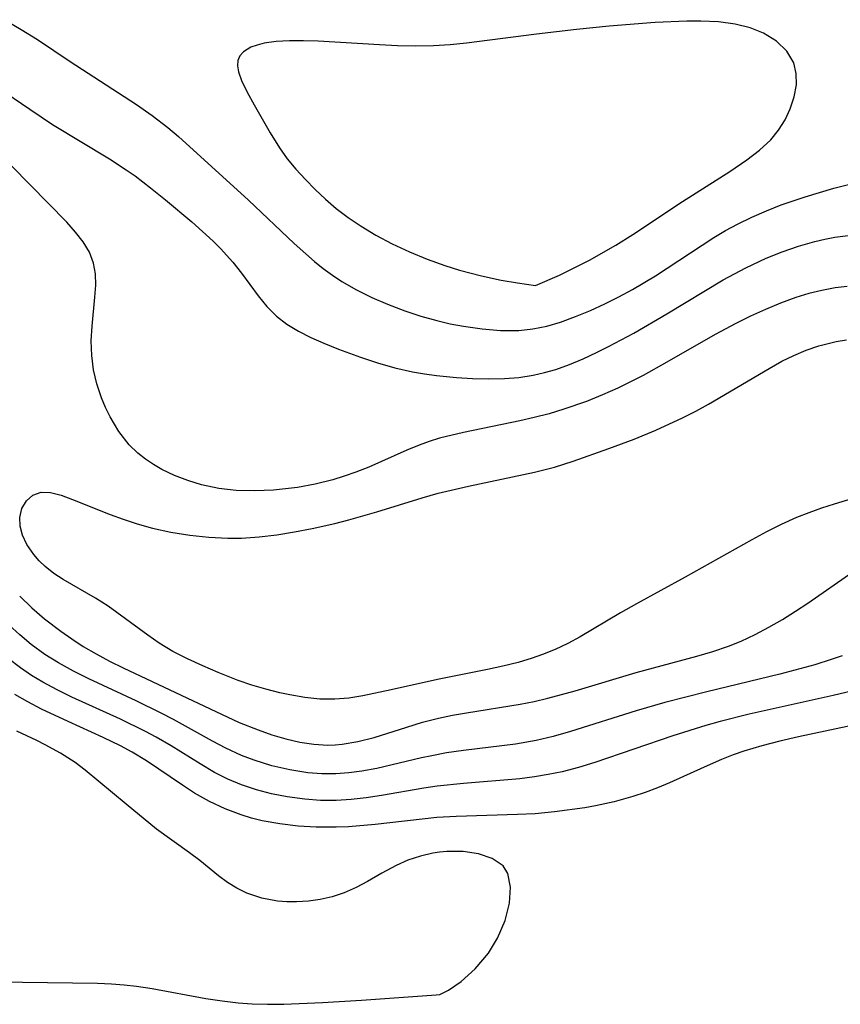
# Model space of a CAD drawing. Header units: metres. Extents: x 1073367 to 1082519, y 1569854 to 1574957.
# Tile 969 of 1056: x 1079927 to 1080009, y 1573298 to 1573397. Entities that reach past the tile are written whole.
import ezdxf

# ---------------------------------------------------------------- set-up
doc = ezdxf.new("R2010")
doc.units = ezdxf.units.M
doc.layers.add('CGG_CurvaNivelLidar_v1', color=253, linetype='Continuous', lineweight=30)

msp = doc.modelspace()

# ---------------------------------------------------------------- linework, layer by layer
at = {"layer": 'CGG_CurvaNivelLidar_v1'}
for p, q in [((1079925.0447, 1573397.1578, 72), (1079926.7029, 1573396.1715, 72)), ((1079990.5544, 1573396.8744, 72.5), (1079985.9051, 1573396.4976, 72.5)), ((1079993.7199, 1573397.0167, 72.5), (1079990.5544, 1573396.8744, 72.5)), ((1079995.1469, 1573397.0187, 72.5), (1079993.7199, 1573397.0167, 72.5)), ((1079996.9112, 1573396.9348, 72.5), (1079995.1469, 1573397.0187, 72.5)), ((1079998.5995, 1573396.7162, 72.5), (1079996.9112, 1573396.9348, 72.5)), ((1080000.0976, 1573396.3469, 72.5), (1079998.5995, 1573396.7162, 72.5)), ((1079926.7029, 1573396.1715, 72), (1079928.3311, 1573395.1454, 72)), ((1079978.596, 1573395.7028, 72.5), (1079971.545, 1573394.7975, 72.5)), ((1079982.6138, 1573396.1605, 72.5), (1079978.596, 1573395.7028, 72.5)), ((1079985.9051, 1573396.4976, 72.5), (1079982.6138, 1573396.1605, 72.5)), ((1080001.4637, 1573395.8053, 72.5), (1080000.0976, 1573396.3469, 72.5)), ((1080002.7742, 1573394.9945, 72.5), (1080001.4637, 1573395.8053, 72.5)), ((1079928.3311, 1573395.1454, 72), (1079931.632, 1573392.9531, 72)), ((1079951.1517, 1573394.7781, 72.5), (1079950.4516, 1573394.6065, 72.5)), ((1079952.3656, 1573394.9493, 72.5), (1079951.1517, 1573394.7781, 72.5)), ((1079953.7015, 1573395.0291, 72.5), (1079952.3656, 1573394.9493, 72.5)), ((1079955.1273, 1573395.0402, 72.5), (1079953.7015, 1573395.0291, 72.5)), ((1079956.6183, 1573395.0007, 72.5), (1079955.1273, 1573395.0402, 72.5)), ((1079962.7881, 1573394.6149, 72.5), (1079956.6183, 1573395.0007, 72.5)), ((1079971.545, 1573394.7975, 72.5), (1079969.8891, 1573394.6342, 72.5)), ((1080003.8133, 1573393.9882, 72.5), (1080002.7742, 1573394.9945, 72.5)), ((1079949.0706, 1573393.9079, 72.5), (1079948.7195, 1573393.5109, 72.5)), ((1079949.8324, 1573394.3794, 72.5), (1079949.0706, 1573393.9079, 72.5)), ((1079950.4516, 1573394.6065, 72.5), (1079949.8324, 1573394.3794, 72.5)), ((1079964.5837, 1573394.5308, 72.5), (1079962.7881, 1573394.6149, 72.5)), ((1079966.3857, 1573394.4941, 72.5), (1079964.5837, 1573394.5308, 72.5)), ((1079968.2323, 1573394.5281, 72.5), (1079966.3857, 1573394.4941, 72.5)), ((1079969.8891, 1573394.6342, 72.5), (1079968.2323, 1573394.5281, 72.5)), ((1080004.5037, 1573392.8081, 72.5), (1080003.8133, 1573393.9882, 72.5)), ((1079931.632, 1573392.9531, 72), (1079938.3036, 1573388.6274, 72)), ((1079948.5152, 1573393.0585, 72.5), (1079948.4693, 1573392.512, 72.5)), ((1079948.7195, 1573393.5109, 72.5), (1079948.5152, 1573393.0585, 72.5)), ((1080004.7547, 1573391.7347, 72.5), (1080004.5037, 1573392.8081, 72.5)), ((1079948.4693, 1573392.512, 72.5), (1079948.5761, 1573391.9083, 72.5)), ((1079948.5761, 1573391.9083, 72.5), (1079948.8932, 1573391.0167, 72.5)), ((1080004.758, 1573390.5878, 72.5), (1080004.7547, 1573391.7347, 72.5)), ((1079923.6409, 1573390.8168, 71.5), (1079927.5561, 1573388.134, 71.5)), ((1079948.8932, 1573391.0167, 72.5), (1079949.4662, 1573389.8494, 72.5)), ((1079949.4662, 1573389.8494, 72.5), (1079950.1738, 1573388.5897, 72.5)), ((1080004.5477, 1573389.3799, 72.5), (1080004.758, 1573390.5878, 72.5)), ((1080004.1468, 1573388.163, 72.5), (1080004.5477, 1573389.3799, 72.5)), ((1079927.5561, 1573388.134, 71.5), (1079929.8663, 1573386.6086, 71.5)), ((1079938.3036, 1573388.6274, 72), (1079939.9019, 1573387.4995, 72)), ((1079950.1738, 1573388.5897, 72.5), (1079951.7805, 1573385.7579, 72.5)), ((1080003.6306, 1573387.0804, 72.5), (1080004.1468, 1573388.163, 72.5)), ((1079939.9019, 1573387.4995, 72), (1079941.4511, 1573386.3055, 72)), ((1080002.9763, 1573386.0405, 72.5), (1080003.6306, 1573387.0804, 72.5)), ((1079929.8663, 1573386.6086, 71.5), (1079935.5795, 1573383.14, 71.5)), ((1079941.4511, 1573386.3055, 72), (1079942.5463, 1573385.3834, 72)), ((1079951.7805, 1573385.7579, 72.5), (1079952.7031, 1573384.2508, 72.5)), ((1080002.1847, 1573385.0678, 72.5), (1080002.9763, 1573386.0405, 72.5)), ((1079942.5463, 1573385.3834, 72), (1079949.5735, 1573378.9595, 72)), ((1080001.0501, 1573384.0046, 72.5), (1080002.1847, 1573385.0678, 72.5)), ((1079952.7031, 1573384.2508, 72.5), (1079953.4953, 1573383.1537, 72.5)), ((1079999.7678, 1573383.0258, 72.5), (1080001.0501, 1573384.0046, 72.5)), ((1079935.5795, 1573383.14, 71.5), (1079937.2569, 1573382.0422, 71.5)), ((1079953.4953, 1573383.1537, 72.5), (1079954.3709, 1573382.0841, 72.5)), ((1079998.0666, 1573381.8711, 72.5), (1079999.7678, 1573383.0258, 72.5)), ((1079931.3062, 1573376.7448, 71), (1079925.7262, 1573382.4352, 71)), ((1079937.2569, 1573382.0422, 71.5), (1079938.1589, 1573381.4094, 71.5)), ((1079954.3709, 1573382.0841, 72.5), (1079955.3128, 1573381.0406, 72.5)), ((1079993.2849, 1573378.8284, 72.5), (1079998.0666, 1573381.8711, 72.5)), ((1080008.5267, 1573380.1814, 72), (1080017.6741, 1573382.5538, 72)), ((1079938.1589, 1573381.4094, 71.5), (1079939.7238, 1573380.229, 71.5)), ((1079955.3128, 1573381.0406, 72.5), (1079956.2974, 1573380.0357, 72.5)), ((1079939.7238, 1573380.229, 71.5), (1079941.2455, 1573379.0027, 71.5)), ((1079956.2974, 1573380.0357, 72.5), (1079957.3321, 1573379.0663, 72.5)), ((1080005.6455, 1573379.3233, 72), (1080008.5267, 1573380.1814, 72)), ((1079941.2455, 1573379.0027, 71.5), (1079943.8676, 1573376.7933, 71.5)), ((1079949.5735, 1573378.9595, 72), (1079954.1939, 1573374.611, 72)), ((1079957.3321, 1573379.0663, 72.5), (1079958.4188, 1573378.1446, 72.5)), ((1079988.2998, 1573375.5262, 72.5), (1079993.2849, 1573378.8284, 72.5)), ((1080003.243, 1573378.4946, 72), (1080005.6455, 1573379.3233, 72)), ((1079958.4188, 1573378.1446, 72.5), (1079959.6164, 1573377.2372, 72.5)), ((1080000.2833, 1573377.2711, 72), (1080001.7507, 1573377.9101, 72)), ((1080001.7507, 1573377.9101, 72), (1080003.243, 1573378.4946, 72)), ((1079959.6164, 1573377.2372, 72.5), (1079960.9422, 1573376.3459, 72.5)), ((1079998.8456, 1573376.5714, 72), (1080000.2833, 1573377.2711, 72)), ((1079932.1799, 1573375.7626, 71), (1079931.3062, 1573376.7448, 71)), ((1079943.8676, 1573376.7933, 71.5), (1079946.0416, 1573374.8327, 71.5)), ((1079960.9422, 1573376.3459, 72.5), (1079962.4229, 1573375.46, 72.5)), ((1079996.4581, 1573375.216, 72), (1079997.6387, 1573375.9172, 72)), ((1079997.6387, 1573375.9172, 72), (1079998.8456, 1573376.5714, 72)), ((1079932.9446, 1573374.762, 71), (1079932.1799, 1573375.7626, 71)), ((1079962.4229, 1573375.46, 72.5), (1079964.0564, 1573374.5842, 72.5)), ((1079986.584, 1573374.4518, 72.5), (1079988.2998, 1573375.5262, 72.5)), ((1079990.5765, 1573371.3488, 72), (1079996.4581, 1573375.216, 72)), ((1080006.6343, 1573374.8236, 71.5), (1080007.6276, 1573375.0524, 71.5)), ((1080007.6276, 1573375.0524, 71.5), (1080008.6282, 1573375.2386, 71.5)), ((1080008.6282, 1573375.2386, 71.5), (1080009.9809, 1573375.4184, 71.5)), ((1079933.5612, 1573373.7274, 71), (1079932.9446, 1573374.762, 71)), ((1079946.0416, 1573374.8327, 71.5), (1079946.7801, 1573374.1007, 71.5)), ((1079946.7801, 1573374.1007, 71.5), (1079948.0204, 1573372.7353, 71.5)), ((1079954.1939, 1573374.611, 72), (1079955.3573, 1573373.5511, 72)), ((1079964.0564, 1573374.5842, 72.5), (1079965.8052, 1573373.7558, 72.5)), ((1079983.9443, 1573372.9384, 72.5), (1079986.584, 1573374.4518, 72.5)), ((1080003.3293, 1573373.7739, 71.5), (1080004.9708, 1573374.3473, 71.5)), ((1080004.9708, 1573374.3473, 71.5), (1080006.6343, 1573374.8236, 71.5)), ((1079933.9837, 1573372.642, 71), (1079933.5612, 1573373.7274, 71)), ((1079955.3573, 1573373.5511, 72), (1079956.226, 1573372.7976, 72)), ((1079965.8052, 1573373.7558, 72.5), (1079967.5674, 1573373.0305, 72.5)), ((1079967.5674, 1573373.0305, 72.5), (1079969.3546, 1573372.3937, 72.5)), ((1079982.3312, 1573372.1078, 72.5), (1079983.9443, 1573372.9384, 72.5)), ((1079999.6579, 1573372.1557, 71.5), (1080001.7105, 1573373.1163, 71.5)), ((1080001.7105, 1573373.1163, 71.5), (1080003.3293, 1573373.7739, 71.5)), ((1079934.1756, 1573371.5489, 71), (1079933.9837, 1573372.642, 71)), ((1079948.0204, 1573372.7353, 71.5), (1079948.8975, 1573371.6303, 71.5)), ((1079956.226, 1573372.7976, 72), (1079957.1181, 1573372.0792, 72)), ((1079957.1181, 1573372.0792, 72), (1079958.0386, 1573371.411, 72)), ((1079969.3546, 1573372.3937, 72.5), (1079970.8393, 1573371.934, 72.5)), ((1079970.8393, 1573371.934, 72.5), (1079973.0461, 1573371.3557, 72.5)), ((1079980.9081, 1573371.4309, 72.5), (1079982.3312, 1573372.1078, 72.5)), ((1079997.3888, 1573370.933, 71.5), (1079999.6579, 1573372.1557, 71.5)), ((1079934.2051, 1573370.4029, 71), (1079934.1756, 1573371.5489, 71)), ((1079948.8975, 1573371.6303, 71.5), (1079950.5755, 1573369.325, 71.5)), ((1079958.0386, 1573371.411, 72), (1079958.9917, 1573370.789, 72)), ((1079973.0461, 1573371.3557, 72.5), (1079975.0334, 1573370.9284, 72.5)), ((1079975.0334, 1573370.9284, 72.5), (1079976.6771, 1573370.6351, 72.5)), ((1079978.5, 1573370.3771, 72.5), (1079980.9081, 1573371.4309, 72.5)), ((1079988.2629, 1573369.979, 72), (1079990.5765, 1573371.3488, 72)), ((1079991.703, 1573367.5075, 71.5), (1079997.3888, 1573370.933, 71.5)), ((1079934.1283, 1573369.2127, 71), (1079934.2051, 1573370.4029, 71)), ((1079958.9917, 1573370.789, 72), (1079960.4754, 1573369.9367, 72)), ((1079960.4754, 1573369.9367, 72), (1079962.0118, 1573369.1704, 72)), ((1079976.6771, 1573370.6351, 72.5), (1079978.5, 1573370.3771, 72.5)), ((1079986.8699, 1573369.2314, 72), (1079988.2629, 1573369.979, 72)), ((1080007.3411, 1573369.885, 71), (1080006.0188, 1573369.5539, 71)), ((1080008.6779, 1573370.1286, 71), (1080007.3411, 1573369.885, 71)), ((1080009.871, 1573370.2611, 71), (1080008.6779, 1573370.1286, 71)), ((1079933.8317, 1573366.2908, 71), (1079934.1283, 1573369.2127, 71)), ((1079950.5755, 1573369.325, 71.5), (1079951.4392, 1573368.2475, 71.5)), ((1079962.0118, 1573369.1704, 72), (1079963.5904, 1573368.4817, 72)), ((1079985.4612, 1573368.5296, 72), (1079986.8699, 1573369.2314, 72)), ((1080004.7093, 1573369.1505, 71), (1080003.1657, 1573368.5927, 71)), ((1080006.0188, 1573369.5539, 71), (1080004.7093, 1573369.1505, 71)), ((1079951.4392, 1573368.2475, 71.5), (1079952.3921, 1573367.2786, 71.5)), ((1079963.5904, 1573368.4817, 72), (1079965.3434, 1573367.817, 72)), ((1079984.0418, 1573367.8734, 72), (1079985.4612, 1573368.5296, 72)), ((1080001.6512, 1573367.9709, 71), (1080000.1526, 1573367.2905, 71)), ((1080003.1657, 1573368.5927, 71), (1080001.6512, 1573367.9709, 71)), ((1079952.3921, 1573367.2786, 71.5), (1079953.4479, 1573366.4708, 71.5)), ((1079965.3434, 1573367.817, 72), (1079966.9367, 1573367.2944, 72)), ((1079966.9367, 1573367.2944, 72), (1079968.5485, 1573366.8429, 72)), ((1079981.0154, 1573366.6827, 72), (1079982.5348, 1573367.2371, 72)), ((1079982.5348, 1573367.2371, 72), (1079984.0418, 1573367.8734, 72)), ((1079988.3982, 1573365.5877, 71.5), (1079991.703, 1573367.5075, 71.5)), ((1080000.1526, 1573367.2905, 71), (1079998.6712, 1573366.5574, 71)), ((1079933.7571, 1573364.8051, 71), (1079933.8317, 1573366.2908, 71)), ((1079953.4479, 1573366.4708, 71.5), (1079954.6131, 1573365.7735, 71.5)), ((1079968.5485, 1573366.8429, 72), (1079969.8892, 1573366.5286, 72)), ((1079969.8892, 1573366.5286, 72), (1079971.2353, 1573366.2667, 72)), ((1079971.2353, 1573366.2667, 72), (1079973.1046, 1573365.9936, 72)), ((1079973.1046, 1573365.9936, 72), (1079974.9677, 1573365.8443, 72)), ((1079976.8156, 1573365.8524, 72), (1079978.2269, 1573365.9959, 72)), ((1079978.2269, 1573365.9959, 72), (1079979.63, 1573366.2797, 72)), ((1079979.63, 1573366.2797, 72), (1079981.0154, 1573366.6827, 72)), ((1079998.6712, 1573366.5574, 71), (1079996.5822, 1573365.4325, 71)), ((1079954.6131, 1573365.7735, 71.5), (1079955.8614, 1573365.1515, 71.5)), ((1079955.8614, 1573365.1515, 71.5), (1079957.17, 1573364.574, 71.5)), ((1079974.9677, 1573365.8443, 72), (1079976.8156, 1573365.8524, 72)), ((1079985.8449, 1573364.218, 71.5), (1079988.3982, 1573365.5877, 71.5)), ((1079996.5822, 1573365.4325, 71), (1079991.7244, 1573362.6439, 71)), ((1079933.8012, 1573363.3071, 71), (1079933.7571, 1573364.8051, 71)), ((1079957.17, 1573364.574, 71.5), (1079958.6376, 1573363.9738, 71.5)), ((1079958.6376, 1573363.9738, 71.5), (1079960.8539, 1573363.1544, 71.5)), ((1079984.6378, 1573363.6135, 71.5), (1079985.8449, 1573364.218, 71.5)), ((1080005.7511, 1573363.8508, 70.5), (1080007.0249, 1573364.2856, 70.5)), ((1080007.0249, 1573364.2856, 70.5), (1080008.7762, 1573364.7212, 70.5)), ((1080008.7762, 1573364.7212, 70.5), (1080009.8149, 1573364.8867, 70.5)), ((1079933.9951, 1573361.8768, 71), (1079933.8012, 1573363.3071, 71)), ((1079960.8539, 1573363.1544, 71.5), (1079962.5735, 1573362.5806, 71.5)), ((1079981.9143, 1573362.4137, 71.5), (1079983.2835, 1573362.9837, 71.5)), ((1079983.2835, 1573362.9837, 71.5), (1079984.6378, 1573363.6135, 71.5)), ((1080003.2877, 1573362.7408, 70.5), (1080004.5046, 1573363.3336, 70.5)), ((1080004.5046, 1573363.3336, 70.5), (1080005.7511, 1573363.8508, 70.5)), ((1079962.5735, 1573362.5806, 71.5), (1079964.3198, 1573362.0721, 71.5)), ((1079964.3198, 1573362.0721, 71.5), (1079966.0932, 1573361.6647, 71.5)), ((1079980.5262, 1573361.9213, 71.5), (1079981.9143, 1573362.4137, 71.5)), ((1079991.7244, 1573362.6439, 71), (1079989.3383, 1573361.3159, 71)), ((1079995.9131, 1573358.4171, 70.5), (1080002.0054, 1573362.0266, 70.5)), ((1080002.0054, 1573362.0266, 70.5), (1080003.2877, 1573362.7408, 70.5)), ((1079934.3288, 1573360.4612, 71), (1079933.9951, 1573361.8768, 71)), ((1079966.0932, 1573361.6647, 71.5), (1079967.3071, 1573361.463, 71.5)), ((1079967.3071, 1573361.463, 71.5), (1079968.5317, 1573361.3073, 71.5)), ((1079968.5317, 1573361.3073, 71.5), (1079970.5413, 1573361.1158, 71.5)), ((1079970.5413, 1573361.1158, 71.5), (1079972.1529, 1573361.0119, 71.5)), ((1079972.1529, 1573361.0119, 71.5), (1079973.764, 1573360.9657, 71.5)), ((1079973.764, 1573360.9657, 71.5), (1079975.37, 1573360.9992, 71.5)), ((1079975.37, 1573360.9992, 71.5), (1079976.8124, 1573361.1185, 71.5)), ((1079976.8124, 1573361.1185, 71.5), (1079978.2411, 1573361.3363, 71.5)), ((1079978.2411, 1573361.3363, 71.5), (1079979.3907, 1573361.5943, 71.5)), ((1079979.3907, 1573361.5943, 71.5), (1079980.5262, 1573361.9213, 71.5)), ((1079989.3383, 1573361.3159, 71), (1079986.7859, 1573360.0441, 71)), ((1079934.7865, 1573359.0725, 71), (1079934.3288, 1573360.4612, 71)), ((1079986.7859, 1573360.0441, 71), (1079985.224, 1573359.3443, 71)), ((1079935.1895, 1573358.0929, 71), (1079934.7865, 1573359.0725, 71)), ((1079985.224, 1573359.3443, 71), (1079983.6406, 1573358.7034, 71)), ((1079935.6513, 1573357.1413, 71), (1079935.1895, 1573358.0929, 71)), ((1079983.6406, 1573358.7034, 71), (1079981.3377, 1573357.9002, 71)), ((1079994.6238, 1573357.7104, 70.5), (1079995.9131, 1573358.4171, 70.5)), ((1079936.5311, 1573355.6707, 71), (1079935.6513, 1573357.1413, 71)), ((1079978.3676, 1573357.0682, 71), (1079976.9054, 1573356.7414, 71)), ((1079979.8588, 1573357.457, 71), (1079978.3676, 1573357.0682, 71)), ((1079981.3377, 1573357.9002, 71), (1079979.8588, 1573357.457, 71)), ((1079990.6063, 1573355.8128, 70.5), (1079993.3042, 1573357.0438, 70.5)), ((1079993.3042, 1573357.0438, 70.5), (1079994.6238, 1573357.7104, 70.5)), ((1079976.9054, 1573356.7414, 71), (1079971.2258, 1573355.5804, 71)), ((1079937.5817, 1573354.3328, 71), (1079936.5311, 1573355.6707, 71)), ((1079971.2258, 1573355.5804, 71), (1079968.8286, 1573354.978, 71)), ((1079988.4366, 1573354.9067, 70.5), (1079990.6063, 1573355.8128, 70.5)), ((1079938.4506, 1573353.4809, 71), (1079937.5817, 1573354.3328, 71)), ((1079966.7734, 1573354.2888, 71), (1079965.5269, 1573353.7733, 71)), ((1079967.7923, 1573354.6551, 71), (1079966.7734, 1573354.2888, 71)), ((1079968.8286, 1573354.978, 71), (1079967.7923, 1573354.6551, 71)), ((1079985.8882, 1573353.9394, 70.5), (1079988.4366, 1573354.9067, 70.5)), ((1079939.2216, 1573352.8659, 71), (1079938.4506, 1573353.4809, 71)), ((1079965.5269, 1573353.7733, 71), (1079961.705, 1573352.0885, 71)), ((1079982.2834, 1573352.6737, 70.5), (1079985.8882, 1573353.9394, 70.5)), ((1079940.0179, 1573352.3321, 71), (1079939.2216, 1573352.8659, 71)), ((1079940.857, 1573351.8514, 71), (1079940.0179, 1573352.3321, 71)), ((1079961.705, 1573352.0885, 71), (1079960.3845, 1573351.567, 71)), ((1079978.3829, 1573351.5572, 70.5), (1079980.4181, 1573352.0865, 70.5)), ((1079980.4181, 1573352.0865, 70.5), (1079982.2834, 1573352.6737, 70.5)), ((1079942.135, 1573351.2396, 71), (1079940.857, 1573351.8514, 71)), ((1079943.4724, 1573350.724, 71), (1079942.135, 1573351.2396, 71)), ((1079959.2384, 1573351.1645, 71), (1079958.0755, 1573350.8083, 71)), ((1079960.3845, 1573351.567, 71), (1079959.2384, 1573351.1645, 71)), ((1079971.7267, 1573350.1452, 70.5), (1079978.3829, 1573351.5572, 70.5)), ((1079944.8575, 1573350.3062, 71), (1079943.4724, 1573350.724, 71)), ((1079946.5874, 1573349.9376, 71), (1079944.8575, 1573350.3062, 71)), ((1079954.5253, 1573350.0394, 71), (1079953.3109, 1573349.8755, 71)), ((1079956.3125, 1573350.3702, 71), (1079954.5253, 1573350.0394, 71)), ((1079958.0755, 1573350.8083, 71), (1079956.3125, 1573350.3702, 71)), ((1079968.6922, 1573349.4457, 70.5), (1079971.7267, 1573350.1452, 70.5)), ((1079927.2213, 1573348.6811, 70.5), (1079927.8786, 1573349.248, 70.5)), ((1079927.8786, 1573349.248, 70.5), (1079928.6992, 1573349.5452, 70.5)), ((1079928.6992, 1573349.5452, 70.5), (1079929.6483, 1573349.5261, 70.5)), ((1079929.6483, 1573349.5261, 70.5), (1079930.7124, 1573349.2599, 70.5)), ((1079930.7124, 1573349.2599, 70.5), (1079931.8775, 1573348.8301, 70.5)), ((1079948.3564, 1573349.7248, 71), (1079946.5874, 1573349.9376, 71)), ((1079950.2184, 1573349.6713, 71), (1079948.3564, 1573349.7248, 71)), ((1079952.0936, 1573349.7579, 71), (1079950.2184, 1573349.6713, 71)), ((1079953.3109, 1573349.8755, 71), (1079952.0936, 1573349.7579, 71)), ((1079967.0842, 1573348.9951, 70.5), (1079968.6922, 1573349.4457, 70.5)), ((1079926.7618, 1573347.9112, 70.5), (1079927.2213, 1573348.6811, 70.5)), ((1079931.8775, 1573348.8301, 70.5), (1079935.6445, 1573347.312, 70.5)), ((1079962.517, 1573347.5851, 70.5), (1079967.0842, 1573348.9951, 70.5)), ((1080008.5608, 1573348.3561, 70.5), (1080007.2801, 1573347.9403, 70.5)), ((1080010.446, 1573348.899, 70.5), (1080008.5608, 1573348.3561, 70.5)), ((1079926.5483, 1573346.9934, 70.5), (1079926.7618, 1573347.9112, 70.5)), ((1079935.6445, 1573347.312, 70.5), (1079936.9833, 1573346.821, 70.5)), ((1079959.7063, 1573346.775, 70.5), (1079962.517, 1573347.5851, 70.5)), ((1080006.0125, 1573347.4862, 70.5), (1080004.7618, 1573346.9866, 70.5)), ((1080007.2801, 1573347.9403, 70.5), (1080006.0125, 1573347.4862, 70.5)), ((1079926.5965, 1573346.1198, 70.5), (1079926.5483, 1573346.9934, 70.5)), ((1079926.8455, 1573345.2065, 70.5), (1079926.5965, 1573346.1198, 70.5)), ((1079936.9833, 1573346.821, 70.5), (1079938.3648, 1573346.3655, 70.5)), ((1079938.3648, 1573346.3655, 70.5), (1079939.9167, 1573345.9314, 70.5)), ((1079956.0092, 1573345.8927, 70.5), (1079958.2887, 1573346.4072, 70.5)), ((1079958.2887, 1573346.4072, 70.5), (1079959.7063, 1573346.775, 70.5)), ((1080003.2404, 1573346.2991, 70.5), (1080001.7429, 1573345.5514, 70.5)), ((1080004.7618, 1573346.9866, 70.5), (1080003.2404, 1573346.2991, 70.5)), ((1079927.2747, 1573344.2872, 70.5), (1079926.8455, 1573345.2065, 70.5)), ((1079939.9167, 1573345.9314, 70.5), (1079941.7835, 1573345.5197, 70.5)), ((1079941.7835, 1573345.5197, 70.5), (1079943.682, 1573345.2116, 70.5)), ((1079943.682, 1573345.2116, 70.5), (1079945.5989, 1573345.0081, 70.5)), ((1079950.673, 1573345.0534, 70.5), (1079952.4584, 1573345.2666, 70.5)), ((1079952.4584, 1573345.2666, 70.5), (1079954.2377, 1573345.5515, 70.5)), ((1079954.2377, 1573345.5515, 70.5), (1079956.0092, 1573345.8927, 70.5)), ((1080001.7429, 1573345.5514, 70.5), (1080000.262, 1573344.7627, 70.5)), ((1079927.972, 1573343.2595, 70.5), (1079927.2747, 1573344.2872, 70.5)), ((1079945.5989, 1573345.0081, 70.5), (1079947.524, 1573344.918, 70.5)), ((1079947.524, 1573344.918, 70.5), (1079948.8828, 1573344.9327, 70.5)), ((1079948.8828, 1573344.9327, 70.5), (1079950.673, 1573345.0534, 70.5)), ((1080000.262, 1573344.7627, 70.5), (1079993.5474, 1573340.9929, 70.5)), ((1079928.5129, 1573342.6394, 70.5), (1079927.972, 1573343.2595, 70.5)), ((1079929.1222, 1573342.0547, 70.5), (1079928.5129, 1573342.6394, 70.5)), ((1079929.9897, 1573341.3684, 70.5), (1079929.1222, 1573342.0547, 70.5)), ((1079930.9329, 1573340.7398, 70.5), (1079929.9897, 1573341.3684, 70.5)), ((1080005.9136, 1573338.383, 71), (1080010.4565, 1573341.5322, 71)), ((1079934.1883, 1573338.8863, 70.5), (1079930.9329, 1573340.7398, 70.5)), ((1079993.5474, 1573340.9929, 70.5), (1079988.673, 1573338.3074, 70.5)), ((1079926.5476, 1573339.0716, 71), (1079927.7734, 1573337.896, 71)), ((1079935.4726, 1573338.0521, 70.5), (1079934.1883, 1573338.8863, 70.5)), ((1079988.673, 1573338.3074, 70.5), (1079987.0489, 1573337.3903, 70.5)), ((1080004.6829, 1573337.5702, 71), (1080005.9136, 1573338.383, 71)), ((1079927.7734, 1573337.896, 71), (1079929.05, 1573336.786, 71)), ((1079939.4361, 1573335.1476, 70.5), (1079935.4726, 1573338.0521, 70.5)), ((1079987.0489, 1573337.3903, 70.5), (1079982.9823, 1573334.9897, 70.5)), ((1080003.3489, 1573336.7325, 71), (1080004.6829, 1573337.5702, 71)), ((1079926.5669, 1573335.17, 71.5), (1079925.4623, 1573336.183, 71.5)), ((1079929.05, 1573336.786, 71), (1079930.6835, 1573335.5419, 71)), ((1080001.9932, 1573335.9392, 71), (1080003.3489, 1573336.7325, 71)), ((1079927.7108, 1573334.2124, 71.5), (1079926.5669, 1573335.17, 71.5)), ((1079930.6835, 1573335.5419, 71), (1079931.7939, 1573334.762, 71)), ((1079999.1968, 1573334.5443, 71), (1080000.6111, 1573335.2042, 71)), ((1080000.6111, 1573335.2042, 71), (1080001.9932, 1573335.9392, 71)), ((1079929.09, 1573333.2069, 71.5), (1079927.7108, 1573334.2124, 71.5)), ((1079931.7939, 1573334.762, 71), (1079932.9347, 1573334.0189, 71)), ((1079940.5971, 1573334.3357, 70.5), (1079939.4361, 1573335.1476, 70.5)), ((1079941.9847, 1573333.5036, 70.5), (1079940.5971, 1573334.3357, 70.5)), ((1079981.7307, 1573334.3091, 70.5), (1079980.4776, 1573333.7119, 70.5)), ((1079982.9823, 1573334.9897, 70.5), (1079981.7307, 1573334.3091, 70.5)), ((1079997.9364, 1573334.0421, 71), (1079999.1968, 1573334.5443, 71)), ((1079930.4495, 1573332.3579, 71.5), (1079929.09, 1573333.2069, 71.5)), ((1079932.9347, 1573334.0189, 71), (1079934.2458, 1573333.249, 71)), ((1079934.2458, 1573333.249, 71), (1079935.5944, 1573332.5282, 71)), ((1079943.4517, 1573332.7485, 70.5), (1079941.9847, 1573333.5036, 70.5)), ((1079979.1925, 1573333.1848, 70.5), (1079978.1447, 1573332.8153, 70.5)), ((1079980.4776, 1573333.7119, 70.5), (1079979.1925, 1573333.1848, 70.5)), ((1079994.7525, 1573333.03, 71), (1079996.3574, 1573333.5051, 71)), ((1079996.3574, 1573333.5051, 71), (1079997.9364, 1573334.0421, 71)), ((1079926.6216, 1573331.8385, 72), (1079925.3738, 1573332.7936, 72)), ((1079931.9666, 1573331.5187, 71.5), (1079930.4495, 1573332.3579, 71.5)), ((1079935.5944, 1573332.5282, 71), (1079936.9702, 1573331.8426, 71)), ((1079944.9738, 1573332.0485, 70.5), (1079943.4517, 1573332.7485, 70.5)), ((1079976.7568, 1573332.4022, 70.5), (1079975.2141, 1573332.0156, 70.5)), ((1079978.1447, 1573332.8153, 70.5), (1079976.7568, 1573332.4022, 70.5)), ((1079988.6319, 1573331.3909, 71), (1079994.7525, 1573333.03, 71)), ((1080008.2746, 1573332.6812, 71.5), (1080006.6338, 1573332.1625, 71.5)), ((1080009.3709, 1573333.0666, 71.5), (1080008.2746, 1573332.6812, 71.5)), ((1079927.7316, 1573331.0949, 72), (1079926.6216, 1573331.8385, 72)), ((1079933.5237, 1573330.7332, 71.5), (1079931.9666, 1573331.5187, 71.5)), ((1079936.9702, 1573331.8426, 71), (1079948.65, 1573326.3629, 71)), ((1079946.5308, 1573331.3859, 70.5), (1079944.9738, 1573332.0485, 70.5)), ((1079948.5501, 1573330.5912, 70.5), (1079946.5308, 1573331.3859, 70.5)), ((1079973.6529, 1573331.6741, 70.5), (1079968.618, 1573330.6762, 70.5)), ((1079975.2141, 1573332.0156, 70.5), (1079973.6529, 1573331.6741, 70.5)), ((1079982.4935, 1573329.5536, 71), (1079988.6319, 1573331.3909, 71)), ((1080003.1036, 1573331.1999, 71.5), (1079995.7479, 1573329.4458, 71.5)), ((1080006.6338, 1573332.1625, 71.5), (1080003.1036, 1573331.1999, 71.5)), ((1079928.8816, 1573330.4087, 72), (1079927.7316, 1573331.0949, 72)), ((1079930.3267, 1573329.6351, 72), (1079928.8816, 1573330.4087, 72)), ((1079938.2625, 1573328.5232, 71.5), (1079933.5237, 1573330.7332, 71.5)), ((1079949.9332, 1573330.1179, 70.5), (1079948.5501, 1573330.5912, 70.5)), ((1079968.618, 1573330.6762, 70.5), (1079963.9449, 1573329.6263, 70.5)), ((1079931.8057, 1573328.9116, 72), (1079930.3267, 1573329.6351, 72)), ((1079951.3325, 1573329.7019, 70.5), (1079949.9332, 1573330.1179, 70.5)), ((1079952.7416, 1573329.3454, 70.5), (1079951.3325, 1573329.7019, 70.5)), ((1079953.7448, 1573329.1308, 70.5), (1079952.7416, 1573329.3454, 70.5)), ((1079963.9449, 1573329.6263, 70.5), (1079961.1052, 1573329.0314, 70.5)), ((1079979.7363, 1573328.7964, 71), (1079982.4935, 1573329.5536, 71)), ((1079995.7479, 1573329.4458, 71.5), (1079991.5134, 1573328.3604, 71.5)), ((1080025.3268, 1573329.2879, 72.5), (1080004.9633, 1573324.8982, 72.5)), ((1080012.2988, 1573329.9938, 72), (1080008.4735, 1573329.0527, 72)), ((1079927.3753, 1573328.4141, 72.5), (1079926.0535, 1573329.1788, 72.5)), ((1079928.7313, 1573327.7023, 72.5), (1079927.3753, 1573328.4141, 72.5)), ((1079936.6852, 1573326.6901, 72), (1079931.8057, 1573328.9116, 72)), ((1079940.79, 1573327.2876, 71.5), (1079938.2625, 1573328.5232, 71.5)), ((1079955.2618, 1573328.8715, 70.5), (1079953.7448, 1573329.1308, 70.5)), ((1079956.7753, 1573328.713, 70.5), (1079955.2618, 1573328.8715, 70.5)), ((1079958.2833, 1573328.6881, 70.5), (1079956.7753, 1573328.713, 70.5)), ((1079959.6939, 1573328.8073, 70.5), (1079958.2833, 1573328.6881, 70.5)), ((1079961.1052, 1573329.0314, 70.5), (1079959.6939, 1573328.8073, 70.5)), ((1079976.957, 1573328.1954, 71), (1079978.3493, 1573328.4715, 71)), ((1079978.3493, 1573328.4715, 71), (1079979.7363, 1573328.7964, 71)), ((1079991.5134, 1573328.3604, 71.5), (1079988.6122, 1573327.5121, 71.5)), ((1080008.4735, 1573329.0527, 72), (1080000.0042, 1573327.1764, 72)), ((1079931.4149, 1573326.435, 72.5), (1079928.7313, 1573327.7023, 72.5)), ((1079942.034, 1573326.6376, 71.5), (1079940.79, 1573327.2876, 71.5)), ((1079970.1304, 1573327.0745, 71), (1079971.5462, 1573327.3291, 71)), ((1079971.5462, 1573327.3291, 71), (1079976.957, 1573328.1954, 71)), ((1079988.6122, 1573327.5121, 71.5), (1079982.0046, 1573325.4247, 71.5)), ((1079934.95, 1573324.8465, 72.5), (1079931.4149, 1573326.435, 72.5)), ((1079939.2119, 1573325.4463, 72), (1079936.6852, 1573326.6901, 72)), ((1079945.9745, 1573324.4576, 71.5), (1079942.034, 1573326.6376, 71.5)), ((1079948.65, 1573326.3629, 71), (1079950.5616, 1573325.595, 71)), ((1079965.5324, 1573325.8919, 71), (1079967.1172, 1573326.3639, 71)), ((1079967.1172, 1573326.3639, 71), (1079968.7288, 1573326.7776, 71)), ((1079968.7288, 1573326.7776, 71), (1079970.1304, 1573327.0745, 71)), ((1079997.1037, 1573326.4519, 72), (1079995.6367, 1573326.0418, 72)), ((1080000.0042, 1573327.1764, 72), (1079997.1037, 1573326.4519, 72)), ((1079928.263, 1573324.5313, 73), (1079926.2431, 1573325.4566, 73)), ((1079940.2829, 1573324.8641, 72), (1079939.2119, 1573325.4463, 72)), ((1079950.5616, 1573325.595, 71), (1079951.951, 1573325.107, 71)), ((1079962.2502, 1573324.846, 71), (1079965.5324, 1573325.8919, 71)), ((1079982.0046, 1573325.4247, 71.5), (1079980.2848, 1573324.946, 71.5)), ((1079995.6367, 1573326.0418, 72), (1079992.3112, 1573324.9964, 72)), ((1079929.1261, 1573324.1031, 73), (1079928.263, 1573324.5313, 73)), ((1079936.6835, 1573324.0045, 72.5), (1079934.95, 1573324.8465, 72.5)), ((1079941.7891, 1573323.9809, 72), (1079940.2829, 1573324.8641, 72)), ((1079947.2905, 1573323.7702, 71.5), (1079945.9745, 1573324.4576, 71.5)), ((1079951.951, 1573325.107, 71), (1079953.3462, 1573324.6891, 71)), ((1079953.3462, 1573324.6891, 71), (1079954.7479, 1573324.363, 71)), ((1079954.7479, 1573324.363, 71), (1079956.157, 1573324.1518, 71)), ((1079959.0123, 1573324.1508, 71), (1079960.6155, 1573324.4193, 71)), ((1079960.6155, 1573324.4193, 71), (1079962.2502, 1573324.846, 71)), ((1079978.5552, 1573324.5401, 71.5), (1079976.474, 1573324.1786, 71.5)), ((1079980.2848, 1573324.946, 71.5), (1079978.5552, 1573324.5401, 71.5)), ((1079992.3112, 1573324.9964, 72), (1079984.4499, 1573322.3124, 72)), ((1080003.1095, 1573324.4647, 72.5), (1080001.2763, 1573323.9885, 72.5)), ((1080004.9633, 1573324.8982, 72.5), (1080003.1095, 1573324.4647, 72.5)), ((1079930.6672, 1573323.2643, 73), (1079929.1261, 1573324.1031, 73)), ((1079932.1324, 1573322.3263, 73), (1079930.6672, 1573323.2643, 73)), ((1079937.8776, 1573323.3642, 72.5), (1079936.6835, 1573324.0045, 72.5)), ((1079939.3185, 1573322.4957, 72.5), (1079937.8776, 1573323.3642, 72.5)), ((1079944.7063, 1573322.1654, 72), (1079941.7891, 1573323.9809, 72)), ((1079948.8791, 1573323.0366, 71.5), (1079947.2905, 1573323.7702, 71.5)), ((1079956.157, 1573324.1518, 71), (1079957.5676, 1573324.0737, 71)), ((1079957.5676, 1573324.0737, 71), (1079958.3206, 1573324.0931, 71)), ((1079958.3206, 1573324.0931, 71), (1079959.0123, 1573324.1508, 71)), ((1079969.5117, 1573323.2807, 71.5), (1079968.0395, 1573323.0026, 71.5)), ((1079971.2436, 1573323.5354, 71.5), (1079969.5117, 1573323.2807, 71.5)), ((1079976.474, 1573324.1786, 71.5), (1079971.2436, 1573323.5354, 71.5)), ((1079999.4719, 1573323.4472, 72.5), (1079998.406, 1573323.0798, 72.5)), ((1080001.2763, 1573323.9885, 72.5), (1079999.4719, 1573323.4472, 72.5)), ((1079933.1493, 1573321.5579, 73), (1079932.1324, 1573322.3263, 73)), ((1079942.9307, 1573320.0222, 72.5), (1079939.3185, 1573322.4957, 72.5)), ((1079950.154, 1573322.5467, 71.5), (1079948.8791, 1573323.0366, 71.5)), ((1079951.9341, 1573321.9893, 71.5), (1079950.154, 1573322.5467, 71.5)), ((1079967.0261, 1573322.7766, 71.5), (1079962.5068, 1573321.7128, 71.5)), ((1079968.0395, 1573323.0026, 71.5), (1079967.0261, 1573322.7766, 71.5)), ((1079984.4499, 1573322.3124, 72), (1079982.8115, 1573321.8166, 72)), ((1079997.2286, 1573322.6235, 72.5), (1079995.4752, 1573321.8541, 72.5)), ((1079998.406, 1573323.0798, 72.5), (1079997.2286, 1573322.6235, 72.5)), ((1079937.2607, 1573318.1062, 73), (1079933.1493, 1573321.5579, 73)), ((1079946.1653, 1573321.3153, 72), (1079944.7063, 1573322.1654, 72)), ((1079947.5087, 1573320.6385, 72), (1079946.1653, 1573321.3153, 72)), ((1079953.7447, 1573321.5623, 71.5), (1079951.9341, 1573321.9893, 71.5)), ((1079955.5768, 1573321.2783, 71.5), (1079953.7447, 1573321.5623, 71.5)), ((1079956.9858, 1573321.1712, 71.5), (1079955.5768, 1573321.2783, 71.5)), ((1079960.9967, 1573321.4314, 71.5), (1079959.699, 1573321.2595, 71.5)), ((1079962.5068, 1573321.7128, 71.5), (1079960.9967, 1573321.4314, 71.5)), ((1079981.1608, 1573321.3859, 72), (1079979.7776, 1573321.093, 72)), ((1079982.8115, 1573321.8166, 72), (1079981.1608, 1573321.3859, 72)), ((1079995.4752, 1573321.8541, 72.5), (1079991.9938, 1573320.2565, 72.5)), ((1079948.8935, 1573320.0545, 72), (1079947.5087, 1573320.6385, 72)), ((1079958.398, 1573321.1675, 71.5), (1079956.9858, 1573321.1712, 71.5)), ((1079959.699, 1573321.2595, 71.5), (1079958.398, 1573321.1675, 71.5)), ((1079976.9078, 1573320.6749, 72), (1079971.2496, 1573320.2107, 72)), ((1079978.3843, 1573320.86, 72), (1079976.9078, 1573320.6749, 72)), ((1079979.7776, 1573321.093, 72), (1079978.3843, 1573320.86, 72)), ((1079944.1528, 1573319.2348, 72.5), (1079942.9307, 1573320.0222, 72.5)), ((1079950.3898, 1573319.5493, 72), (1079948.8935, 1573320.0545, 72)), ((1079951.9204, 1573319.1473, 72), (1079950.3898, 1573319.5493, 72)), ((1079967.2597, 1573319.7403, 72), (1079962.9734, 1573318.995, 72)), ((1079968.5873, 1573319.9338, 72), (1079967.2597, 1573319.7403, 72)), ((1079971.2496, 1573320.2107, 72), (1079968.5873, 1573319.9338, 72)), ((1079989.5416, 1573319.3013, 72.5), (1079988.2905, 1573318.8866, 72.5)), ((1079990.7765, 1573319.7585, 72.5), (1079989.5416, 1573319.3013, 72.5)), ((1079991.9938, 1573320.2565, 72.5), (1079990.7765, 1573319.7585, 72.5)), ((1079945.6609, 1573318.3855, 72.5), (1079944.1528, 1573319.2348, 72.5)), ((1079947.2254, 1573317.6458, 72.5), (1079945.6609, 1573318.3855, 72.5)), ((1079953.4768, 1573318.8415, 72), (1079951.9204, 1573319.1473, 72)), ((1079955.2543, 1573318.6089, 72), (1079953.4768, 1573318.8415, 72)), ((1079956.8302, 1573318.5037, 72), (1079955.2543, 1573318.6089, 72)), ((1079958.412, 1573318.4985, 72), (1079956.8302, 1573318.5037, 72)), ((1079959.9332, 1573318.5929, 72), (1079958.412, 1573318.4985, 72)), ((1079961.454, 1573318.7656, 72), (1079959.9332, 1573318.5929, 72)), ((1079962.9734, 1573318.995, 72), (1079961.454, 1573318.7656, 72)), ((1079986.4291, 1573318.3602, 72.5), (1079984.54, 1573317.9355, 72.5)), ((1079988.2905, 1573318.8866, 72.5), (1079986.4291, 1573318.3602, 72.5)), ((1079940.3252, 1573315.5999, 73), (1079937.2607, 1573318.1062, 73)), ((1079948.8425, 1573317.0298, 72.5), (1079947.2254, 1573317.6458, 72.5)), ((1079980.4172, 1573317.3326, 72.5), (1079978.4704, 1573317.1605, 72.5)), ((1079983.4495, 1573317.7404, 72.5), (1079980.4172, 1573317.3326, 72.5)), ((1079984.54, 1573317.9355, 72.5), (1079983.4495, 1573317.7404, 72.5)), ((1079949.8963, 1573316.7105, 72.5), (1079948.8425, 1573317.0298, 72.5)), ((1079950.9678, 1573316.4463, 72.5), (1079949.8963, 1573316.7105, 72.5)), ((1079952.7573, 1573316.1223, 72.5), (1079950.9678, 1573316.4463, 72.5)), ((1079968.5563, 1573316.7586, 72.5), (1079962.3401, 1573316.076, 72.5)), ((1079970.4857, 1573316.8833, 72.5), (1079968.5563, 1573316.7586, 72.5)), ((1079976.6787, 1573317.0662, 72.5), (1079970.4857, 1573316.8833, 72.5)), ((1079978.4704, 1573317.1605, 72.5), (1079976.6787, 1573317.0662, 72.5)), ((1079943.6355, 1573313.2152, 73), (1079940.3252, 1573315.5999, 73)), ((1079954.5751, 1573315.9147, 72.5), (1079952.7573, 1573316.1223, 72.5)), ((1079956.411, 1573315.8068, 72.5), (1079954.5751, 1573315.9147, 72.5)), ((1079958.4269, 1573315.7975, 72.5), (1079956.411, 1573315.8068, 72.5)), ((1079959.6445, 1573315.8509, 72.5), (1079958.4269, 1573315.7975, 72.5)), ((1079962.3401, 1573316.076, 72.5), (1079959.6445, 1573315.8509, 72.5)), ((1079969.5764, 1573313.3421, 73), (1079968.8147, 1573313.2664, 73)), ((1079971.2185, 1573313.3428, 73), (1079969.5764, 1573313.3421, 73)), ((1079972.7651, 1573313.1179, 73), (1079971.2185, 1573313.3428, 73)), ((1079944.6742, 1573312.4269, 73), (1079943.6355, 1573313.2152, 73)), ((1079946.5549, 1573310.882, 73), (1079944.6742, 1573312.4269, 73)), ((1079965.648, 1573312.4683, 73), (1079964.4435, 1573311.9518, 73)), ((1079966.8953, 1573312.8732, 73), (1079965.648, 1573312.4683, 73)), ((1079968.1656, 1573313.1645, 73), (1079966.8953, 1573312.8732, 73)), ((1079968.8147, 1573313.2664, 73), (1079968.1656, 1573313.1645, 73)), ((1079974.139, 1573312.6503, 73), (1079972.7651, 1573313.1179, 73)), ((1079975.2352, 1573311.8901, 73), (1079974.139, 1573312.6503, 73)), ((1079964.4435, 1573311.9518, 73), (1079963.0067, 1573311.1685, 73)), ((1079975.7065, 1573311.1206, 73), (1079975.2352, 1573311.8901, 73)), ((1079947.4578, 1573310.2315, 73), (1079946.5549, 1573310.882, 73)), ((1079963.0067, 1573311.1685, 73), (1079961.5825, 1573310.338, 73)), ((1079975.9858, 1573309.7591, 73), (1079975.7065, 1573311.1206, 73)), ((1079948.4139, 1573309.6494, 73), (1079947.4578, 1573310.2315, 73)), ((1079949.4239, 1573309.1569, 73), (1079948.4139, 1573309.6494, 73)), ((1079960.4277, 1573309.7299, 73), (1079959.233, 1573309.1989, 73)), ((1079961.5825, 1573310.338, 73), (1079960.4277, 1573309.7299, 73)), ((1079975.887, 1573308.1383, 73), (1079975.9858, 1573309.7591, 73)), ((1079950.928, 1573308.6493, 73), (1079949.4239, 1573309.1569, 73)), ((1079952.5063, 1573308.3548, 73), (1079950.928, 1573308.6493, 73)), ((1079956.8201, 1573308.5029, 73), (1079955.6208, 1573308.3379, 73)), ((1079958.0002, 1573308.7763, 73), (1079956.8201, 1573308.5029, 73)), ((1079959.233, 1573309.1989, 73), (1079958.0002, 1573308.7763, 73)), ((1079953.4559, 1573308.2797, 73), (1079952.5063, 1573308.3548, 73)), ((1079954.4145, 1573308.2692, 73), (1079953.4559, 1573308.2797, 73)), ((1079955.6208, 1573308.3379, 73), (1079954.4145, 1573308.2692, 73)), ((1079975.4405, 1573306.3869, 73), (1079975.887, 1573308.1383, 73)), ((1079974.6794, 1573304.6299, 73), (1079975.4405, 1573306.3869, 73)), ((1079973.7416, 1573303.1159, 73), (1079974.6794, 1573304.6299, 73)), ((1079972.3989, 1573301.525, 73), (1079973.7416, 1573303.1159, 73)), ((1079970.9976, 1573300.2536, 73), (1079972.3989, 1573301.525, 73)), ((1079923.5037, 1573300.2151, 73), (1079934.387, 1573300.0961, 73)), ((1079934.387, 1573300.0961, 73), (1079935.7784, 1573300.0324, 73)), ((1079935.7784, 1573300.0324, 73), (1079937.0519, 1573299.9309, 73)), ((1079937.0519, 1573299.9309, 73), (1079938.3198, 1573299.7866, 73)), ((1079938.3198, 1573299.7866, 73), (1079939.8761, 1573299.5544, 73)), ((1079939.8761, 1573299.5544, 73), (1079945.3072, 1573298.552, 73)), ((1079969.739, 1573299.3659, 73), (1079970.9976, 1573300.2536, 73)), ((1079945.3072, 1573298.552, 73), (1079946.9254, 1573298.2924, 73)), ((1079960.9771, 1573298.3645, 73), (1079968.5, 1573298.9233, 73)), ((1079968.5, 1573298.9233, 73), (1079968.868, 1573298.9285, 73)), ((1079968.868, 1573298.9285, 73), (1079969.739, 1573299.3659, 73)), ((1079946.9254, 1573298.2924, 73), (1079948.5487, 1573298.0925, 73)), ((1079948.5487, 1573298.0925, 73), (1079949.9455, 1573297.9925, 73)), ((1079949.9455, 1573297.9925, 73), (1079951.4948, 1573297.9529, 73)), ((1079951.4948, 1573297.9529, 73), (1079953.1594, 1573297.9674, 73)), ((1079953.1594, 1573297.9674, 73), (1079957.0269, 1573298.1254, 73)), ((1079957.0269, 1573298.1254, 73), (1079960.9771, 1573298.3645, 73))]:
    msp.add_line(p, q, dxfattribs=at)

doc.saveas('drawing.dxf')
